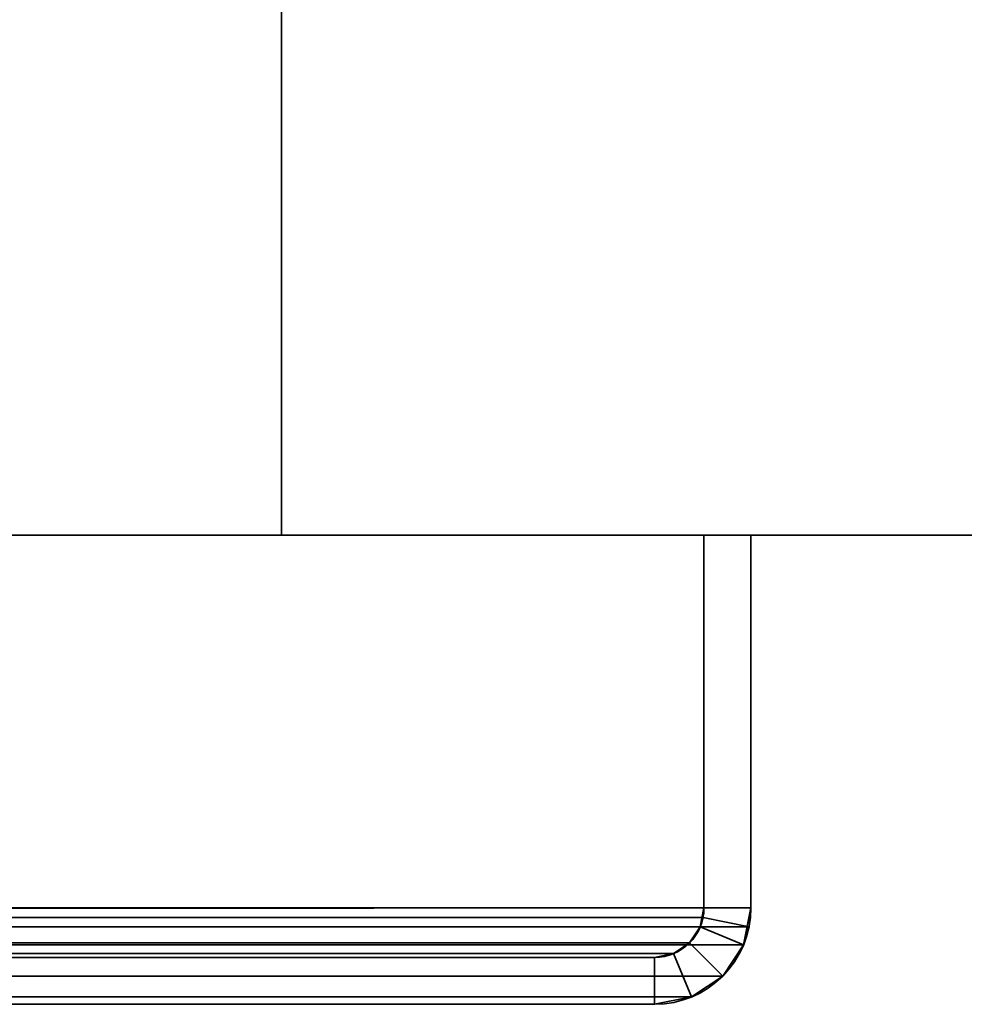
# Model space of a CAD drawing. Header units: millimetres. Extents: x -603 to 3703, y -115 to 193.
# Tile 644 of 656: x 3545 to 3575, y -33 to -2. Entities that reach past the tile are written whole.
import ezdxf

# ---------------------------------------------------------------- set-up
doc = ezdxf.new("R2010")
doc.units = ezdxf.units.MM
doc.layers.add('151', color=7, linetype='Continuous', true_color=0xffffff)

# ---------------------------------------------------------------- blocks, each defined once
blk = doc.blocks.new('UG_SURFACE_003')
at = {"layer": '151', "color": 252, "linetype": 'Continuous', "lineweight": 35}
for points in [[(3703, -18, 2212.25), (3703, 174.4, 2212.25), (2297, 174.4, 2212.25), (2297, -18, 2212.25)], [(2447, -18, 2062.25), (2447, 174.4, 2062.25), (3553, 174.4, 2062.25), (3553, -18, 2062.25)], [(3553, -18, 2062.25), (3553, 174.4, 2062.25), (3553, 174.4, -7.75), (3553, -18, -7.75)], [(3553, -18, -7.75), (3553, 174.4, -7.75), (3703, 174.4, -7.75), (3703, -18, -7.75)], [(3703, -18, 2212.25), (2297, -18, 2212.25), (2447, -18, 2062.25), (3553, -18, 2062.25)], [(3553, -18, 2062.25), (3553, -18, -7.75), (3703, -18, -7.75), (3703, -18, 2212.25)]]:
    blk.add_3dface(points, dxfattribs=at)
blk = doc.blocks.new('UG_SURFACE_167')
at = {"layer": '151', "color": 252, "linetype": 'Continuous', "lineweight": 35}
for points in [[(2432, -18, 2075.25), (3568, -18, 2075.25), (3566.5, -18, 2073.75), (2433.5, -18, 2073.75)], [(2432, -18, 2075.25), (2432, -29.92, 2075.25), (3568, -29.92, 2075.25), (3568, -18, 2075.25)], [(2433.5, -18, 2073.75), (3566.5, -18, 2073.75), (3566.5, -29.92, 2073.75), (2433.5, -29.92, 2073.75)], [(3566.5, -29.92, 2073.75), (3566.5, -18, 2073.75), (3568, -18, 2075.25), (3568, -29.92, 2075.25)], [(3568, -29.92, 2075.25), (2432, -29.92, 2075.25), (2432.059, -30.521, 2075.191)], [(3567.941, -30.521, 2075.191), (3568, -29.92, 2075.25), (2432.059, -30.521, 2075.191)], [(2433.53, -30.228, 2073.72), (2433.5, -29.92, 2073.75), (3566.5, -29.92, 2073.75)], [(2433.53, -30.228, 2073.72), (3566.5, -29.92, 2073.75), (3566.47, -30.228, 2073.72)], [(3568, -29.92, 2075.25), (3567.941, -30.521, 2075.191), (3566.47, -30.228, 2073.72), (3566.5, -29.92, 2073.75)], [(2432.059, -30.521, 2075.191), (2432.235, -31.099, 2075.016), (3567.765, -31.099, 2075.016), (3567.941, -30.521, 2075.191)], [(3566.47, -30.228, 2073.72), (3566.38, -30.525, 2073.63), (2433.62, -30.525, 2073.63), (2433.53, -30.228, 2073.72)], [(3566.037, -31.037, 2073.287), (2433.963, -31.037, 2073.287), (2433.62, -30.525, 2073.63), (3566.38, -30.525, 2073.63)], [(3567.765, -31.099, 2075.016), (3567.098, -32.098, 2074.348), (3566.037, -31.037, 2073.287), (3566.38, -30.525, 2073.63)], [(3567.941, -30.521, 2075.191), (3567.765, -31.099, 2075.016), (3566.38, -30.525, 2073.63), (3566.47, -30.228, 2073.72)], [(3567.765, -31.099, 2075.016), (2432.235, -31.099, 2075.016), (2432.902, -32.098, 2074.348), (3567.098, -32.098, 2074.348)], [(3565.525, -31.38, 2072.775), (2434.475, -31.38, 2072.775), (2433.963, -31.037, 2073.287), (3566.037, -31.037, 2073.287)], [(3565.525, -31.38, 2072.775), (3566.037, -31.037, 2073.287), (3567.098, -32.098, 2074.348), (3566.099, -32.766, 2073.349)], [(3564.92, -31.5, 2072.17), (2435.08, -31.5, 2072.17), (2434.475, -31.38, 2072.775), (3565.525, -31.38, 2072.775)], [(3564.92, -31.5, 2072.17), (3565.525, -31.38, 2072.775), (3566.099, -32.766, 2073.349), (3564.92, -33, 2072.17)], [(2435.08, -31.5, 2072.17), (3564.92, -31.5, 2072.17), (3516.08, -31.5, 2023.33), (2483.92, -31.5, 2023.33)], [(3516.08, -31.5, 2023.33), (3564.92, -31.5, 2072.17), (3564.92, -33, 2072.17), (3516.08, -33, 2023.33)], [(3567.098, -32.098, 2074.348), (2432.902, -32.098, 2074.348), (2433.901, -32.766, 2073.349), (3566.099, -32.766, 2073.349)], [(3566.099, -32.766, 2073.349), (2433.901, -32.766, 2073.349), (2435.08, -33, 2072.17), (3564.92, -33, 2072.17)], [(2435.08, -33, 2072.17), (2483.92, -33, 2023.33), (3516.08, -33, 2023.33), (3564.92, -33, 2072.17)]]:
    blk.add_3dface(points, dxfattribs=at)
blk = doc.blocks.new('UG_SURFACE_168')
at = {"layer": '151', "color": 252, "linetype": 'Continuous', "lineweight": 35}
for points in [[(3568, -18, 2075.25), (3568, -18, -7.75), (3566.5, -18, -7.75), (3566.5, -18, 2073.75)], [(3566.5, -18, 2073.75), (3566.5, -18, -7.75), (3566.5, -29.92, -7.75), (3566.5, -29.92, 2073.75)], [(3566.5, -29.92, -7.75), (3566.5, -18, -7.75), (3568, -18, -7.75), (3568, -29.92, -7.75)], [(3568, -29.92, 2075.25), (3568, -18, 2075.25), (3566.5, -18, 2073.75), (3566.5, -29.92, 2073.75)], [(3568, -18, 2075.25), (3568, -29.92, 2075.25), (3568, -29.92, -7.75), (3568, -18, -7.75)], [(3566.5, -29.92, -7.75), (3566.38, -30.525, -7.75), (3566.38, -30.525, 2073.63)], [(3566.38, -30.525, 2073.63), (3566.47, -30.228, 2073.72), (3566.5, -29.92, -7.75)], [(3568, -29.92, -7.75), (3567.765, -31.099, -7.75), (3566.38, -30.525, -7.75), (3566.5, -29.92, -7.75)], [(3566.47, -30.228, 2073.72), (3566.5, -29.92, 2073.75), (3566.5, -29.92, -7.75)], [(3566.5, -29.92, 2073.75), (3566.47, -30.228, 2073.72), (3567.941, -30.521, 2075.191), (3568, -29.92, 2075.25)], [(3568, -29.92, -7.75), (3567.941, -30.521, 2075.191), (3567.765, -31.099, 2075.016)], [(3567.765, -31.099, 2075.016), (3567.765, -31.099, -7.75), (3568, -29.92, -7.75)], [(3568, -29.92, -7.75), (3568, -29.92, 2075.25), (3567.941, -30.521, 2075.191)], [(3566.38, -30.525, 2073.63), (3566.38, -30.525, -7.75), (3566.037, -31.037, -7.75), (3566.037, -31.037, 2073.287)], [(3567.765, -31.099, -7.75), (3567.098, -32.098, -7.75), (3566.037, -31.037, -7.75), (3566.38, -30.525, -7.75)], [(3566.38, -30.525, 2073.63), (3566.037, -31.037, 2073.287), (3567.098, -32.098, 2074.348), (3567.765, -31.099, 2075.016)], [(3566.47, -30.228, 2073.72), (3566.38, -30.525, 2073.63), (3567.765, -31.099, 2075.016), (3567.941, -30.521, 2075.191)], [(3566.037, -31.037, 2073.287), (3566.037, -31.037, -7.75), (3565.525, -31.38, -7.75), (3565.525, -31.38, 2072.775)], [(3565.525, -31.38, -7.75), (3566.037, -31.037, -7.75), (3567.098, -32.098, -7.75), (3566.099, -32.766, -7.75)], [(3566.099, -32.766, 2073.349), (3567.098, -32.098, 2074.348), (3566.037, -31.037, 2073.287), (3565.525, -31.38, 2072.775)], [(3567.098, -32.098, 2074.348), (3567.098, -32.098, -7.75), (3567.765, -31.099, -7.75), (3567.765, -31.099, 2075.016)], [(3565.525, -31.38, 2072.775), (3565.525, -31.38, -7.75), (3564.92, -31.5, -7.75), (3564.92, -31.5, 2072.17)], [(3564.92, -31.5, -7.75), (3565.525, -31.38, -7.75), (3566.099, -32.766, -7.75), (3564.92, -33, -7.75)], [(3564.92, -33, 2072.17), (3566.099, -32.766, 2073.349), (3565.525, -31.38, 2072.775), (3564.92, -31.5, 2072.17)], [(3564.92, -31.5, 2072.17), (3564.92, -31.5, -7.75), (3516.08, -31.5, -7.75), (3516.08, -31.5, 2023.33)], [(3564.92, -33, -7.75), (3516.08, -33, -7.75), (3516.08, -31.5, -7.75), (3564.92, -31.5, -7.75)], [(3564.92, -31.5, 2072.17), (3516.08, -31.5, 2023.33), (3516.08, -33, 2023.33), (3564.92, -33, 2072.17)], [(3566.099, -32.766, 2073.349), (3566.099, -32.766, -7.75), (3567.098, -32.098, -7.75), (3567.098, -32.098, 2074.348)], [(3564.92, -33, 2072.17), (3516.08, -33, 2023.33), (3516.08, -33, -7.75), (3564.92, -33, -7.75)], [(3564.92, -33, 2072.17), (3564.92, -33, -7.75), (3566.099, -32.766, -7.75), (3566.099, -32.766, 2073.349)]]:
    blk.add_3dface(points, dxfattribs=at)

msp = doc.modelspace()

# ---------------------------------------------------------------- linework, layer by layer
at = {"layer": '151', "color": 252, "linetype": 'Continuous', "lineweight": 35, "true_color": 0x939598}
for p, q in [((3553, -18, 2062.25), (3553, 174.4, 2062.25)), ((3553, 174.4, -7.75), (3553, -18, -7.75)), ((2297, -18, 2212.25), (3703, -18, 2212.25)), ((3568, -18, 2075.25), (2432, -18, 2075.25)), ((3566.5, -18, 2073.75), (2433.5, -18, 2073.75)), ((3553, -18, 2062.25), (2447, -18, 2062.25)), ((3553, -18, -7.75), (3553, -18, 2062.25)), ((3553, -18, -7.75), (3703, -18, -7.75)), ((3566.5, -18, 2073.75), (3566.5, -29.92, 2073.75)), ((3566.5, -18, -7.75), (3566.5, -18, 2073.75)), ((3568, -18, 2075.25), (3566.5, -18, 2073.75)), ((3566.5, -18, -7.75), (3566.5, -29.92, -7.75)), ((3568, -18, 2075.25), (3566.5, -18, 2073.75)), ((3566.5, -18, -7.75), (3568, -18, -7.75)), ((3566.5, -18, 2073.75), (3566.5, -29.92, 2073.75)), ((3568, -18, -7.75), (3568, -18, 2075.25)), ((3568, -18, -7.75), (3568, -29.92, -7.75)), ((3568, -18, 2075.25), (3568, -29.92, 2075.25)), ((3568, -18, 2075.25), (3568, -29.92, 2075.25)), ((3568, -29.92, 2075.25), (2432, -29.92, 2075.25)), ((3566.5, -29.92, 2073.75), (2433.5, -29.92, 2073.75)), ((3566.5, -29.92, -7.75), (3566.5, -29.92, 2073.75)), ((3568, -29.92, -7.75), (3568, -29.92, 2075.25)), ((3564.92, -31.5, 2072.17), (2435.08, -31.5, 2072.17)), ((3564.92, -31.5, 2072.17), (3516.08, -31.5, 2023.33)), ((3564.92, -31.5, 2072.17), (3516.08, -31.5, 2023.33)), ((3564.92, -31.5, -7.75), (3516.08, -31.5, -7.75)), ((3564.92, -31.5, -7.75), (3564.92, -31.5, 2072.17)), ((3564.92, -33, 2072.17), (2435.08, -33, 2072.17)), ((3564.92, -33, 2072.17), (3516.08, -33, 2023.33)), ((3564.92, -33, 2072.17), (3516.08, -33, 2023.33)), ((3564.92, -33, -7.75), (3516.08, -33, -7.75)), ((3564.92, -33, -7.75), (3564.92, -33, 2072.17))]:
    msp.add_line(p, q, dxfattribs=at)
at = {"layer": '151', "color": 252, "linetype": 'Continuous', "lineweight": 35, "true_color": 0x939598, "extrusion": (0, 0, -1)}
for radius in [3.08, 1.58]:
    msp.add_arc((-3564.92, -29.92, 7.75), radius, 180, 270, dxfattribs=at)
at = {"layer": '151', "color": 252, "linetype": 'Continuous', "lineweight": 35, "true_color": 0x939598, "extrusion": (0.707107, 6.12323e-17, -0.707107)}
for major_axis, start_param, end_param in [((-3.08, 0, -3.08), 3.141593, 4.712389), ((1.58, 0, 1.58), 0, 1.570796), ((-1.58, 0, -1.58), 3.141593, 4.712389), ((3.08, 0, 3.08), 0, 1.570796)]:
    msp.add_ellipse((3564.92, -29.92, 2072.17), major_axis=major_axis, ratio=0.707107, start_param=start_param, end_param=end_param, dxfattribs=at)

# ---------------------------------------------------------------- block references
at = {"layer": '151', "color": 252, "linetype": 'Continuous', "lineweight": 35, "true_color": 0x939598}
for name in ['UG_SURFACE_003', 'UG_SURFACE_167', 'UG_SURFACE_168']:
    msp.add_blockref(name, (0, 0), dxfattribs=at)

doc.saveas('drawing.dxf')
